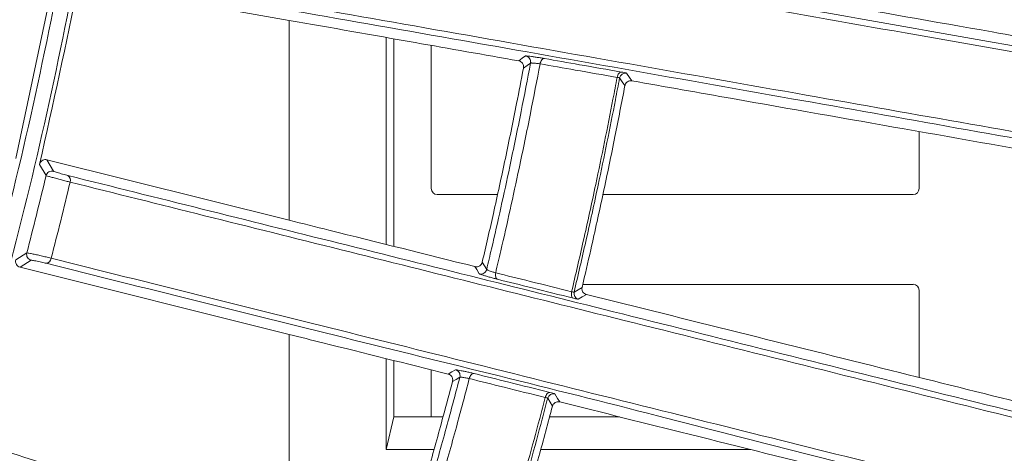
# Model space of a CAD drawing. Header units: millimetres. Extents: x 0 to 1118, y 0 to 864.
# Tile 373 of 512: x 557.28 to 565.51, y 410.01 to 413.63. Entities that reach past the tile are written whole.
import ezdxf

# ---------------------------------------------------------------- set-up
doc = ezdxf.new("R2010")
doc.units = ezdxf.units.MM
doc.styles.add('SLDTEXTSTYLE0', font='TXT', dxfattribs={"width": 0.605})
doc.dimstyles.new('SLDDIMSTYLE0', dxfattribs={"dimtxt": 3.175, "dimasz": 3.302, "dimexe": 0, "dimexo": 0.0625, "dimgap": 0.79375, "dimtad": 0, "dimdec": 1, "dimlfac": 4, "dimrnd": 1e-09, "dimzin": 12, "dimdsep": 46, "dimtxsty": 'SLDTEXTSTYLE0', "dimsah": 1, "dimcen": 0.09, "dimadec": 0, "dimazin": 3, "dimtfac": 1, "dimtofl": 0, "dimtmove": 0, "dimatfit": 3, "dimfxl": 1, "dimfrac": 2, "dimtolj": 1, "dimtzin": 12, "dimarcsym": 0})

# ---------------------------------------------------------------- blocks, each defined once
blk = doc.blocks.new('_D')
at = {"color": 7, "linetype": 'Continuous', "lineweight": 0}
for p, q in [((523.7253, 418.7386), (523.7253, 362.2728)), ((602.5982, 372.5052), (602.5982, 362.2728)), ((523.7253, 363.8728), (554.251, 363.8728)), ((602.5982, 363.8728), (565.1651, 363.8728))]:
    blk.add_line(p, q, dxfattribs=at)
for points in [[(523.7253, 363.8728), (527.0273, 363.3648), (527.0273, 364.3808)], [(602.5982, 363.8728), (599.2962, 364.3808), (599.2962, 363.3648)]]:
    blk.add_solid(points, dxfattribs=at)
at = {"color": 7, "linetype": 'Continuous', "lineweight": 0, "insert": (554.251, 365.5293), "char_height": 3.175, "attachment_point": 1, "style": 'SLDTEXTSTYLE0'}
blk.add_mtext('315.5', dxfattribs=at)

msp = doc.modelspace()

# ---------------------------------------------------------------- linework, layer by layer
at = {"color": 7, "linetype": 'Continuous', "lineweight": 15}
for p, q in [((557.2525, 412.4716), (557.5818, 414.0213)), ((557.8225, 413.9262), (559.5357, 413.6242)), ((559.5357, 413.6242), (559.5357, 411.9558)), ((560.3451, 413.4814), (560.3451, 411.754)), ((560.4107, 411.7377), (560.4107, 413.4699)), ((560.7232, 412.2208), (560.7232, 413.4148)), ((564.7982, 412.6962), (564.7982, 412.2208)), ((559.5357, 411.9558), (557.5108, 412.4607)), ((560.7732, 412.1708), (561.2764, 412.1708)), ((562.1568, 412.1708), (564.7482, 412.1708)), ((557.2872, 411.5634), (559.5357, 411.0028)), ((564.7482, 411.4208), (561.9883, 411.4208)), ((564.7982, 411.3708), (564.7982, 410.6437)), ((559.5357, 411.0028), (559.5357, 409.2584)), ((560.3451, 410.801), (560.3451, 410.0416)), ((560.4107, 410.3146), (560.4107, 410.7847)), ((560.7232, 410.3146), (560.7232, 410.7067)), ((560.4107, 410.3146), (560.3451, 410.0416)), ((560.8212, 410.3146), (560.4107, 410.3146)), ((562.2962, 410.3146), (561.7112, 410.3146)), ((560.3451, 410.0416), (560.7452, 410.0416)), ((561.6377, 410.0416), (563.391, 410.0416))]:
    msp.add_line(p, q, dxfattribs=at)
at = {"color": 9, "linetype": 'Continuous', "lineweight": 0}
for p, q in [((557.5048, 412.3284), (557.4498, 412.4221)), ((557.5108, 412.4607), (557.567, 412.3648)), ((557.2513, 411.6262), (557.3439, 411.683)), ((557.3817, 411.6215), (557.2872, 411.5634))]:
    msp.add_line(p, q, dxfattribs=at)
at = {"color": 9, "linetype": 'Continuous', "lineweight": 0, "flags": 128}
for points in [[(561.4529, 413.2861), (561.4828, 413.3073), (561.5102, 413.3268)], [(561.552, 413.2681), (561.5226, 413.2472), (561.4931, 413.2262)], [(561.6315, 413.2612), (561.6337, 413.2706), (561.6368, 413.2793), (561.6408, 413.2873), (561.6456, 413.2941), (561.6508, 413.2996), (561.6565, 413.3034), (561.6623, 413.3056), (561.668, 413.3059)], [(562.2754, 413.148), (562.2775, 413.1573), (562.2806, 413.1661), (562.2846, 413.1741), (562.2893, 413.1809), (562.2945, 413.1864), (562.3, 413.1903), (562.3057, 413.1924), (562.3114, 413.1928)], [(562.3525, 413.1838), (562.3789, 413.1467), (562.3982, 413.1194)], [(562.3407, 413.0807), (562.3183, 413.1122), (562.2959, 413.1436)], [(561.149, 411.6072), (561.1674, 411.5761), (561.1857, 411.545)], [(561.1237, 411.5084), (561.1022, 411.5447), (561.088, 411.5688)], [(561.2764, 411.4632), (561.2714, 411.4658), (561.267, 411.47), (561.2635, 411.4756), (561.2608, 411.4825), (561.2592, 411.4904), (561.2587, 411.4991), (561.2592, 411.5081), (561.2608, 411.5173)], [(561.9101, 411.3049), (561.9052, 411.3075), (561.901, 411.3116), (561.8975, 411.3172), (561.8949, 411.3241), (561.8934, 411.332), (561.8929, 411.3406), (561.8934, 411.3497), (561.8951, 411.3589)], [(561.916, 411.356), (561.9492, 411.3757), (561.9824, 411.3954)], [(562.0192, 411.3366), (561.9839, 411.3157), (561.9513, 411.2964)], [(560.8642, 410.6716), (560.8955, 410.6906), (560.9242, 410.7081)], [(560.9617, 410.6466), (560.9309, 410.6278), (560.9001, 410.6091)], [(561.0406, 410.6341), (561.0434, 410.6433), (561.0471, 410.6518), (561.0517, 410.6595), (561.0569, 410.6661), (561.0626, 410.6711), (561.0685, 410.6746), (561.0744, 410.6764), (561.0802, 410.6763)], [(561.675, 410.4762), (561.6778, 410.4854), (561.6815, 410.494), (561.686, 410.5017), (561.6911, 410.5082), (561.6967, 410.5133), (561.7026, 410.5168), (561.7084, 410.5186), (561.7141, 410.5186)], [(561.7355, 410.4048), (561.7154, 410.4377), (561.6952, 410.4706)], [(561.7544, 410.5068), (561.7782, 410.4678), (561.7956, 410.4394)]]:
    msp.add_lwpolyline(points, dxfattribs=at)
at = {"color": 9, "linetype": 'Continuous', "lineweight": 0}
for centre, radius, start, end in [((561.5028, 413.2773), 0.05, 349.36289, 81.4138), ((562.3451, 413.1343), 0.05, 81.52603, 169.28637), ((557.6643, 412.2902), 0.0449, 338.75445, 59.57557), ((557.5022, 411.6424), 0.0456, 272.86207, 354.69588), ((561.137, 411.5566), 0.05, 254.58489, 346.56196), ((561.9647, 411.3446), 0.05, 166.7851, 254.47739), ((560.9133, 410.6593), 0.05, 345.34969, 77.41807), ((561.7436, 410.4579), 0.05, 77.52445, 165.30129)]:
    msp.add_arc(centre, radius, start, end, dxfattribs=at)
at = {"color": 7, "linetype": 'Continuous', "lineweight": 15}
for centre, start, end in [((557.5535, 412.3167), 74.26939, 166.41442), ((557.3923, 411.6704), 165.48739, 257.73149)]:
    msp.add_arc(centre, 0.05, start, end, dxfattribs=at)
for centre, major_axis, start_param, end_param in [((560.7732, 412.2208), (-0.0354, -0.0354), 5.497825, 7.068545), ((564.7482, 412.2208), (-0.0354, 0.0354), 2.356233, 3.926953), ((564.7482, 411.3708), (0.0354, 0.0354), 5.497825, 7.068545)]:
    msp.add_ellipse(centre, major_axis=major_axis, ratio=0.999924, start_param=start_param, end_param=end_param, dxfattribs=at)
for points, knots in [([(551.1759, 441.3033), (551.7435, 440.5175), (552.8808, 438.9433), (554.3272, 436.4083), (555.5732, 433.7714), (556.588, 431.0403), (557.3639, 428.2331), (557.9021, 425.3681), (558.2005, 422.4679), (558.2545, 419.5608), (558.0582, 416.6648), (557.6211, 413.797), (556.9484, 410.9757), (555.9986, 408.0827), (554.7229, 405.1576), (553.1205, 402.2246), (551.8236, 400.4164), (551.1759, 399.5134)], [0, 0, 0, 0, 0.064797, 0.129826, 0.194854, 0.259649, 0.324361, 0.389306, 0.45425, 0.518961, 0.583355, 0.647979, 0.712604, 0.777, 0.851275, 0.925725, 1, 1, 1, 1]), ([(551.4192, 399.628), (551.9776, 400.4118), (553.0963, 401.9821), (554.5185, 404.5065), (555.7433, 407.1301), (556.7442, 409.855), (557.5111, 412.6648), (558.0419, 415.542), (558.3319, 418.4536), (558.3767, 421.3713), (558.1702, 424.277), (557.7223, 427.1537), (557.038, 429.9828), (556.0876, 432.8462), (554.8344, 435.7084), (553.2873, 438.5515), (552.0414, 440.3102), (551.4192, 441.1887)], [0, 0, 0, 0, 0.064786, 0.129799, 0.194812, 0.259597, 0.325, 0.39064, 0.456279, 0.521681, 0.586761, 0.652073, 0.717387, 0.782468, 0.854925, 0.927542, 1, 1, 1, 1]), ([(558.168, 414.7178), (559.0003, 414.5712), (560.6684, 414.2774), (563.4194, 413.7892), (566.3727, 413.2809), (568.4159, 412.8888), (569.4962, 412.72), (569.4962, 412.72)], [0, 0, 0, 0, 0.238655, 0.478341, 0.739179, 0.999999, 1, 1, 1, 1]), ([(569.5103, 412.6674), (568.4646, 412.8518), (566.3731, 413.2207), (563.4454, 413.7372), (560.6918, 414.2229), (559.0256, 414.5168), (558.1909, 414.664)], [0, 0, 0, 0, 0.260858, 0.521713, 0.760396, 1, 1, 1, 1]), ([(557.4498, 412.4221), (557.5631, 412.9253), (557.6801, 413.4454), (557.7791, 413.9692), (557.7823, 413.9863)], [0, 0, 0, 0, 0.967353, 1, 1, 1, 1]), ([(558.0772, 414.0188), (558.9893, 413.8581), (560.8134, 413.5366), (563.6667, 413.0335), (566.5234, 412.5298), (568.4382, 412.1921), (569.3967, 412.0231)], [0, 0, 0, 0, 0.2613186, 0.5226211, 0.7610271, 1, 1, 1, 1]), ([(566.2897, 413.3722), (565.9947, 413.4242), (564.7258, 413.648), (563.4998, 413.8642), (562.5588, 414.0301)], [0, 0, 0, 0, 0.23247, 1, 1, 1, 1]), ([(569.3653, 411.9776), (569.3653, 411.9776), (568.3818, 412.162), (566.5045, 412.4769), (563.6297, 412.9904), (560.7766, 413.4915), (558.9503, 413.8137), (558.037, 413.9748)], [0, 0, 0, 0, 0.000001, 0.238398, 0.477327, 0.738635, 1, 1, 1, 1]), ([(559.5357, 413.6242), (559.8845, 413.5627), (560.5151, 413.4515), (561.1633, 413.3372), (561.4529, 413.2861)], [0, 0, 0, 0, 0.553185, 1, 1, 1, 1]), ([(561.4931, 413.2262), (561.4936, 413.2312), (561.4946, 413.241), (561.4909, 413.2553), (561.4836, 413.2684), (561.4719, 413.2794), (561.4608, 413.2845), (561.454, 413.2859), (561.4529, 413.2861)], [0, 0, 0, 0, 0.164277, 0.328041, 0.503789, 0.71035, 0.953371, 1, 1, 1, 1]), ([(561.4931, 413.2262), (561.4741, 413.1276), (561.4256, 412.8755), (561.3425, 412.4711), (561.247, 412.0299), (561.1804, 411.7425), (561.149, 411.6072)], [0, 0, 0, 0, 0.1820703, 0.4651825, 0.7482949, 1, 1, 1, 1]), ([(562.3407, 413.0807), (562.3132, 412.9385), (562.2553, 412.6382), (562.16, 412.1813), (562.0678, 411.7618), (562.0069, 411.5002), (561.9824, 411.3954)], [0, 0, 0, 0, 0.252242, 0.532396, 0.81255, 1, 1, 1, 1]), ([(562.3982, 413.1194), (562.3913, 413.1199), (562.3787, 413.1207), (562.3618, 413.1133), (562.3494, 413.1021), (562.3429, 413.0904), (562.3412, 413.0828), (562.3407, 413.0807)], [0, 0, 0, 0, 0.29413, 0.536436, 0.730303, 0.925449, 1, 1, 1, 1]), ([(562.3982, 413.1194), (562.6781, 413.0701), (563.895, 412.8555), (565.1572, 412.633), (566.1291, 412.4616)], [0, 0, 0, 0, 0.230006, 1, 1, 1, 1]), ([(557.4498, 412.4221), (557.4513, 412.4267), (557.4543, 412.4359), (557.4637, 412.4481), (557.4776, 412.4582), (557.4945, 412.4632), (557.5058, 412.4615), (557.5108, 412.4607)], [0, 0, 0, 0, 0.151587, 0.302464, 0.512231, 0.782045, 1, 1, 1, 1]), ([(557.3439, 411.683), (557.3709, 411.7882), (557.4261, 412.003), (557.4782, 412.2185), (557.5048, 412.3284)], [0, 0, 0, 0, 0.4900434, 1, 1, 1, 1]), ([(557.6871, 412.3289), (558.4332, 412.1428), (559.9255, 411.7707), (562.3852, 411.1574), (564.9819, 410.5096), (566.881, 410.0369), (567.7877, 409.8102), (567.7877, 409.8102)], [0, 0, 0, 0, 0.23872, 0.477479, 0.738746, 0.999999, 1, 1, 1, 1]), ([(567.7989, 409.7568), (566.8681, 409.9889), (565.0065, 410.4532), (562.3989, 411.1036), (559.9449, 411.7156), (558.4532, 412.0876), (557.7062, 412.2739)], [0, 0, 0, 0, 0.261288, 0.522572, 0.760907, 1, 1, 1, 1]), ([(561.088, 411.5688), (560.6791, 411.6708), (560.157, 411.8009), (559.6464, 411.9282), (559.5357, 411.9558)], [0, 0, 0, 0, 0.783134, 1, 1, 1, 1]), ([(557.2872, 411.5634), (557.2813, 411.5656), (557.2699, 411.5699), (557.2576, 411.5834), (557.2509, 411.5987), (557.2489, 411.6132), (557.2506, 411.6221), (557.2513, 411.6262)], [0, 0, 0, 0, 0.269167, 0.521294, 0.713467, 0.869314, 1, 1, 1, 1]), ([(567.6054, 409.0788), (567.6054, 409.0788), (566.7933, 409.3495), (565.0442, 409.6857), (562.5237, 410.3551), (559.9671, 410.9806), (558.3254, 411.3914), (557.5045, 411.5969)], [0, 0, 0, 0, 0.000001, 0.237638, 0.475726, 0.737842, 1, 1, 1, 1]), ([(557.5477, 411.6382), (558.3683, 411.4337), (560.0094, 411.0247), (562.5561, 410.3897), (565.0961, 409.7564), (566.7919, 409.3336), (567.6407, 409.1219)], [0, 0, 0, 0, 0.262116, 0.524225, 0.761873, 1, 1, 1, 1]), ([(561.088, 411.5688), (561.0948, 411.568), (561.1082, 411.5663), (561.1265, 411.574), (561.1401, 411.5866), (561.1467, 411.5984), (561.1486, 411.6056), (561.149, 411.6072)], [0, 0, 0, 0, 0.28135, 0.556946, 0.751097, 0.946391, 1, 1, 1, 1]), ([(561.9824, 411.3954), (561.9818, 411.3907), (561.9804, 411.3815), (561.9834, 411.3679), (561.9904, 411.3544), (562.0025, 411.3426), (562.0136, 411.3386), (562.0192, 411.3366)], [0, 0, 0, 0, 0.162594, 0.324816, 0.495667, 0.7431, 1, 1, 1, 1]), ([(565.6952, 410.4201), (565.3173, 410.5143), (564.0681, 410.8257), (562.8611, 411.1267), (562.0192, 411.3366)], [0, 0, 0, 0, 0.30256, 1, 1, 1, 1]), ([(559.5357, 411.0028), (559.6295, 410.9794), (560.0674, 410.8703), (560.5136, 410.759), (560.8642, 410.6716)], [0, 0, 0, 0, 0.214052, 1, 1, 1, 1]), ([(560.9001, 410.6091), (560.901, 410.6139), (560.9027, 410.6237), (560.9, 410.6382), (560.8937, 410.6516), (560.8828, 410.6635), (560.8721, 410.6694), (560.8654, 410.6713), (560.8642, 410.6716)], [0, 0, 0, 0, 0.163922, 0.327386, 0.502423, 0.707974, 0.949999, 1, 1, 1, 1]), ([(560.9001, 410.6091), (560.8745, 410.5127), (560.8087, 410.2652), (560.6977, 409.8677), (560.5714, 409.4336), (560.4847, 409.151), (560.4439, 409.0179)], [0, 0, 0, 0, 0.180621, 0.464217, 0.747813, 1, 1, 1, 1]), ([(561.7355, 410.4048), (561.6981, 410.2645), (561.6191, 409.9685), (561.492, 409.5185), (561.3709, 409.1068), (561.292, 408.8506), (561.2605, 408.7485)], [0, 0, 0, 0, 0.252724, 0.533358, 0.813992, 1, 1, 1, 1]), ([(561.7956, 410.4394), (561.7887, 410.4403), (561.7762, 410.442), (561.7588, 410.4358), (561.7463, 410.4259), (561.7388, 410.415), (561.7364, 410.4076), (561.7355, 410.4048)], [0, 0, 0, 0, 0.293546, 0.53673, 0.730971, 0.896183, 1, 1, 1, 1]), ([(561.7956, 410.4394), (562.1547, 410.3498), (563.3552, 410.0505), (564.5995, 409.7403), (565.4715, 409.5229)], [0, 0, 0, 0, 0.299176, 1, 1, 1, 1]), ([(559.5357, 409.2584), (559.347, 409.3197), (558.4361, 409.6156), (557.5648, 409.8988), (556.8741, 410.1232)], [0, 0, 0, 0, 0.207176, 1, 1, 1, 1])]:
    msp.add_open_spline(points, degree=3, knots=knots, dxfattribs=at)
at = {"color": 9, "linetype": 'Continuous', "lineweight": 0}
for points, knots in [([(561.5102, 413.3268), (561.5118, 413.3269), (561.5149, 413.3273), (561.5332, 413.3256), (561.5592, 413.3225), (561.5911, 413.3181), (561.6249, 413.3131), (561.6511, 413.3089), (561.6642, 413.3066), (561.668, 413.3059)], [0, 0, 0, 0, 0.155621, 0.311213, 0.466916, 0.622734, 0.778589, 0.934367, 1, 1, 1, 1]), ([(561.1857, 411.545), (561.1992, 411.6023), (561.2663, 411.8879), (561.3635, 412.3268), (561.4706, 412.8442), (561.526, 413.1328), (561.552, 413.2681)], [0, 0, 0, 0, 0.100343, 0.499517, 0.765539, 1, 1, 1, 1]), ([(561.6315, 413.2612), (561.6051, 413.1233), (561.5491, 412.8317), (561.4414, 412.3109), (561.3433, 411.8677), (561.2752, 411.5782), (561.2608, 411.5173)], [0, 0, 0, 0, 0.23625, 0.499615, 0.894803, 1, 1, 1, 1]), ([(561.6315, 413.2612), (561.6296, 413.2615), (561.623, 413.2625), (561.6099, 413.2642), (561.5928, 413.2661), (561.5767, 413.2675), (561.5636, 413.2684), (561.5544, 413.2687), (561.5528, 413.2683), (561.552, 413.2681)], [0, 0, 0, 0, 0.065538, 0.221272, 0.377162, 0.533098, 0.68893, 0.844553, 1, 1, 1, 1]), ([(562.2754, 413.148), (562.1586, 413.1686), (561.9432, 413.2064), (561.7294, 413.244), (561.6315, 413.2612)], [0, 0, 0, 0, 0.542145, 1, 1, 1, 1]), ([(561.668, 413.3059), (561.7659, 413.2887), (561.9795, 413.2511), (562.1947, 413.2133), (562.3114, 413.1928)], [0, 0, 0, 0, 0.457846, 1, 1, 1, 1]), ([(562.3525, 413.1838), (562.3517, 413.1843), (562.3497, 413.1852), (562.3364, 413.1882), (562.3197, 413.1913), (562.3114, 413.1928)], [0, 0, 0, 0, 0.266358, 0.633233, 1, 1, 1, 1]), ([(561.8951, 411.3589), (561.928, 411.5), (561.9977, 411.7981), (562.1145, 412.3335), (562.2072, 412.7891), (562.2639, 413.0874), (562.2754, 413.148)], [0, 0, 0, 0, 0.237608, 0.502027, 0.898794, 1, 1, 1, 1]), ([(562.2959, 413.1436), (562.2844, 413.0829), (562.2277, 412.7844), (562.1349, 412.3285), (562.0182, 411.7936), (561.9487, 411.4963), (561.916, 411.356)], [0, 0, 0, 0, 0.101449, 0.498791, 0.763594, 1, 1, 1, 1]), ([(562.2959, 413.1436), (562.2955, 413.1439), (562.2946, 413.1445), (562.288, 413.146), (562.2796, 413.1474), (562.2754, 413.148)], [0, 0, 0, 0, 0.266341, 0.633154, 1, 1, 1, 1]), ([(557.567, 412.3648), (557.5676, 412.3644), (557.569, 412.3635), (557.579, 412.3599), (557.5963, 412.3544), (557.6185, 412.3477), (557.6429, 412.3407), (557.6673, 412.334), (557.6805, 412.3306), (557.6871, 412.3289)], [0, 0, 0, 0, 0.108885, 0.258066, 0.407001, 0.555539, 0.703769, 0.851896, 1, 1, 1, 1]), ([(557.7062, 412.2739), (557.6952, 412.2767), (557.6732, 412.2823), (557.6325, 412.2931), (557.5916, 412.304), (557.5543, 412.3141), (557.5253, 412.3222), (557.5083, 412.3271), (557.5059, 412.328), (557.5048, 412.3284)], [0, 0, 0, 0, 0.148258, 0.296482, 0.444747, 0.593262, 0.742086, 0.891171, 1, 1, 1, 1]), ([(557.7062, 412.2739), (557.6801, 412.166), (557.6287, 411.9538), (557.5744, 411.7422), (557.5477, 411.6382)], [0, 0, 0, 0, 0.508186, 1, 1, 1, 1]), ([(557.3439, 411.683), (557.3458, 411.6829), (557.3497, 411.6829), (557.3722, 411.6788), (557.4042, 411.6722), (557.4435, 411.6636), (557.4851, 411.6539), (557.5214, 411.645), (557.5399, 411.6402), (557.5477, 411.6382)], [0, 0, 0, 0, 0.1486321, 0.2972177, 0.445884, 0.5946607, 0.7434976, 0.8923529, 1, 1, 1, 1]), ([(557.5045, 411.5969), (557.4998, 411.598), (557.4887, 411.6007), (557.4668, 411.6057), (557.4418, 411.6111), (557.4181, 411.6159), (557.3988, 411.6195), (557.3852, 411.6217), (557.3829, 411.6216), (557.3817, 411.6215)], [0, 0, 0, 0, 0.107619, 0.256477, 0.40534, 0.55414, 0.702805, 0.851383, 1, 1, 1, 1]), ([(561.2608, 411.5173), (561.2561, 411.5186), (561.2467, 411.521), (561.2303, 411.5261), (561.2145, 411.5314), (561.2007, 411.5367), (561.1907, 411.5411), (561.1863, 411.5438), (561.1858, 411.5447), (561.1857, 411.545)], [0, 0, 0, 0, 0.154516, 0.30921, 0.464375, 0.620244, 0.77664, 0.933144, 1, 1, 1, 1]), ([(561.2608, 411.5173), (561.357, 411.4933), (561.5676, 411.4407), (561.7798, 411.3877), (561.8951, 411.3589)], [0, 0, 0, 0, 0.456647, 1, 1, 1, 1]), ([(561.2764, 411.4632), (561.267, 411.4656), (561.2482, 411.4704), (561.2151, 411.4795), (561.183, 411.4886), (561.155, 411.497), (561.1344, 411.5037), (561.1251, 411.5072), (561.1241, 411.5081), (561.1237, 411.5084)], [0, 0, 0, 0, 0.155126, 0.310274, 0.465549, 0.621152, 0.777083, 0.933218, 1, 1, 1, 1]), ([(561.9101, 411.3049), (561.795, 411.3337), (561.583, 411.3866), (561.3725, 411.4392), (561.2764, 411.4632)], [0, 0, 0, 0, 0.5433623, 1, 1, 1, 1]), ([(561.916, 411.356), (561.9151, 411.3558), (561.9135, 411.3552), (561.9054, 411.3565), (561.8981, 411.3582), (561.8951, 411.3589)], [0, 0, 0, 0, 0.367899, 0.7351139, 1, 1, 1, 1]), ([(561.9101, 411.3049), (561.9162, 411.3034), (561.9307, 411.2999), (561.9466, 411.2964), (561.9498, 411.2964), (561.9513, 411.2964)], [0, 0, 0, 0, 0.265376, 0.632722, 1, 1, 1, 1]), ([(560.9242, 410.7081), (560.9258, 410.7082), (560.9289, 410.7083), (560.947, 410.7053), (560.9727, 410.7004), (561.0043, 410.6938), (561.0376, 410.6865), (561.0635, 410.6804), (561.0764, 410.6773), (561.0802, 410.6763)], [0, 0, 0, 0, 0.155516, 0.311032, 0.466658, 0.622383, 0.77816, 0.933922, 1, 1, 1, 1]), ([(560.4762, 408.9534), (560.4936, 409.0096), (560.5806, 409.2901), (560.7083, 409.7218), (560.8512, 410.2305), (560.9266, 410.5142), (560.9617, 410.6466)], [0, 0, 0, 0, 0.1002612, 0.5001335, 0.7666177, 1, 1, 1, 1]), ([(561.0406, 410.6341), (561.0048, 410.4991), (560.9288, 410.2126), (560.785, 409.7007), (560.656, 409.2646), (560.5677, 408.9801), (560.5492, 408.9203)], [0, 0, 0, 0, 0.234937, 0.498761, 0.894643, 1, 1, 1, 1]), ([(561.0406, 410.6341), (561.0387, 410.6345), (561.0322, 410.6359), (561.0191, 410.6385), (561.0023, 410.6415), (560.9864, 410.6441), (560.9733, 410.646), (560.9641, 410.647), (560.9625, 410.6468), (560.9617, 410.6466)], [0, 0, 0, 0, 0.066003, 0.22178, 0.377649, 0.533472, 0.689136, 0.844681, 1, 1, 1, 1]), ([(561.675, 410.4762), (561.56, 410.5048), (561.3478, 410.5576), (561.1371, 410.6101), (561.0406, 410.6341)], [0, 0, 0, 0, 0.54198, 1, 1, 1, 1]), ([(561.0802, 410.6763), (561.1766, 410.6523), (561.3872, 410.5999), (561.5992, 410.5472), (561.7141, 410.5186)], [0, 0, 0, 0, 0.458017, 1, 1, 1, 1]), ([(561.1708, 408.7181), (561.2137, 408.8568), (561.3041, 409.1499), (561.4583, 409.677), (561.5824, 410.1246), (561.6596, 410.4176), (561.675, 410.4762)], [0, 0, 0, 0, 0.238223, 0.503106, 0.900572, 1, 1, 1, 1]), ([(561.6952, 410.4706), (561.6797, 410.4118), (561.6025, 410.1184), (561.4782, 409.6703), (561.3242, 409.144), (561.234, 408.8518), (561.1915, 408.7139)], [0, 0, 0, 0, 0.0999054, 0.4979439, 0.7632075, 1, 1, 1, 1]), ([(561.6952, 410.4706), (561.6948, 410.4709), (561.6939, 410.4715), (561.6874, 410.4734), (561.6791, 410.4753), (561.675, 410.4762)], [0, 0, 0, 0, 0.2654999, 0.6327371, 1, 1, 1, 1]), ([(561.7544, 410.5068), (561.7536, 410.5073), (561.7518, 410.5084), (561.7388, 410.5123), (561.7223, 410.5165), (561.7141, 410.5186)], [0, 0, 0, 0, 0.265591, 0.632803, 1, 1, 1, 1])]:
    msp.add_open_spline(points, degree=3, knots=knots, dxfattribs=at)

# ---------------------------------------------------------------- dimensions: what is measured, and where the dimension line sits
at = {"color": 7, "linetype": 'Continuous', "lineweight": 0}
dim = msp.add_linear_dim(base=(523.7253, 363.8728), p1=(602.5982, 374.1052), p2=(523.7253, 420.3386), dimstyle='SLDDIMSTYLE0', dxfattribs=at)
dim.commit()
dim.dimension.update_dxf_attribs({"geometry": '_D', "text_midpoint": (559.708, 363.8728), "dimtype": 160})

doc.saveas('drawing.dxf')
